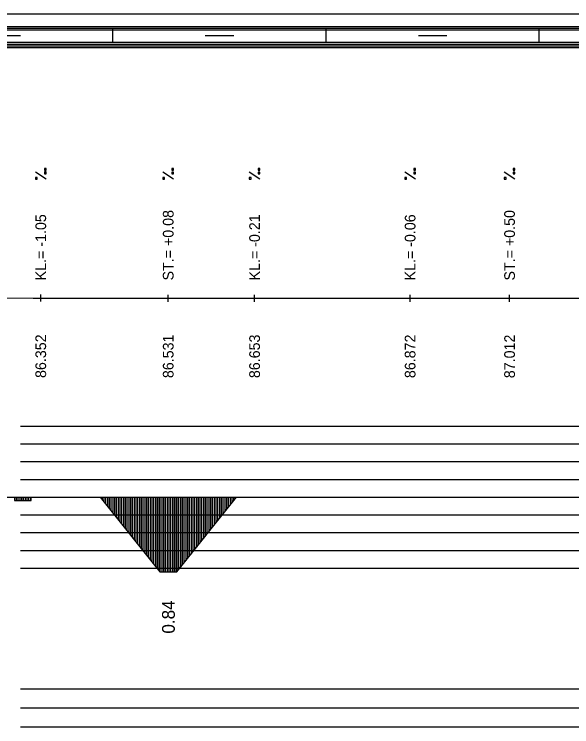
# Model space of a CAD drawing. Extents: x 2 to 10148, y 0 to 380.
# Drawn here: x 8931.1 to 9009.6, y 279.7 to 380 of the extents above; entities that cross this region are included whole.
import ezdxf

# ---------------------------------------------------------------- set-up
doc = ezdxf.new("R2010")
doc.units = 0
for name, color, linetype in [('NIVELETA_CARA', 7, 'Continuous'), ('NIVELETA_TEXT', 7, 'Continuous'), ('RAM', 7, 'Continuous'), ('ZRYCHL_CARA_C', 7, 'Continuous'), ('ZRYCHL_RASTR', 7, 'Continuous'), ('ZRYCHL_TEXT', 7, 'Continuous')]:
    doc.layers.add(name, color=color, linetype=linetype)

msp = doc.modelspace()

# ---------------------------------------------------------------- linework, layer by layer
at = {"layer": 'NIVELETA_CARA'}
for p, q in [((8891.25, 340.21), (8933.78, 340.03)), ((8934.84, 339.53), (8934.84, 340.53)), ((8952.78, 339.51), (8952.78, 340.51)), ((8964.94, 339.51), (8964.94, 340.51)), ((8986.84, 339.51), (8986.84, 340.51)), ((9000.84, 339.5), (9000.84, 340.5)), ((8933.78, 340.03), (8934.84, 340.03)), ((8934.84, 340.03), (8935.9, 340.03)), ((8935.9, 340.03), (8952.21, 340.01)), ((8952.21, 340.01), (8952.78, 340.01)), ((8952.78, 340.01), (8953.34, 340.01)), ((8953.34, 340.01), (8964.64, 340.01)), ((8964.64, 340.01), (8964.94, 340.01)), ((8964.94, 340.01), (8965.24, 340.01)), ((8965.24, 340.01), (8986.68, 340.01)), ((8986.68, 340.01), (8986.84, 340.01)), ((8986.84, 340.01), (8987, 340.01)), ((8987, 340.01), (9000.29, 340)), ((9000.29, 340), (9000.84, 340)), ((9000.84, 340), (9001.39, 340.01)), ((9001.39, 340.01), (9018.15, 340.01))]:
    msp.add_line(p, q, dxfattribs=at)
at = {"layer": 'NIVELETA_TEXT'}
for p, q in [((8935.59, 358.3), (8935.34, 358.3)), ((8935.34, 358.3), (8935.34, 358.05)), ((8935.59, 358.05), (8935.59, 358.3)), ((8953.52, 358.28), (8953.28, 358.28)), ((8953.28, 358.28), (8953.28, 358.03)), ((8953.52, 358.03), (8953.52, 358.28)), ((8965.69, 358.28), (8965.44, 358.28)), ((8965.44, 358.28), (8965.44, 358.04)), ((8965.69, 358.03), (8965.69, 358.28)), ((8987.59, 358.27), (8987.34, 358.27)), ((8987.34, 358.27), (8987.34, 358.03)), ((8987.59, 358.03), (8987.59, 358.27)), ((9001.59, 358.27), (9001.34, 358.27)), ((9001.34, 358.27), (9001.34, 358.03)), ((9001.59, 358.03), (9001.59, 358.27)), ((8935.59, 356.78), (8934.09, 357.77)), ((8935.34, 358.05), (8935.59, 358.05)), ((8935.34, 358.05), (8935.35, 358.05)), ((8935.59, 357.79), (8935.34, 357.79)), ((8935.34, 357.79), (8935.34, 357.54)), ((8935.34, 357.54), (8935.59, 357.54)), ((8935.34, 357.54), (8935.35, 357.54)), ((8935.59, 357.54), (8935.59, 357.79)), ((8953.52, 356.76), (8952.03, 357.75)), ((8953.28, 358.03), (8953.52, 358.03)), ((8953.28, 358.03), (8953.28, 358.03)), ((8953.52, 357.77), (8953.28, 357.77)), ((8953.28, 357.77), (8953.28, 357.52)), ((8953.28, 357.52), (8953.52, 357.52)), ((8953.28, 357.52), (8953.28, 357.52)), ((8953.52, 357.52), (8953.52, 357.77)), ((8965.69, 356.76), (8964.19, 357.75)), ((8965.44, 358.04), (8965.44, 358.03)), ((8965.44, 358.03), (8965.69, 358.03)), ((8965.69, 357.77), (8965.44, 357.77)), ((8965.44, 357.77), (8965.44, 357.52)), ((8965.44, 357.52), (8965.69, 357.52)), ((8965.44, 357.52), (8965.44, 357.52)), ((8965.69, 357.52), (8965.69, 357.77)), ((8987.59, 356.76), (8986.09, 357.75)), ((8987.34, 358.03), (8987.59, 358.03)), ((8987.34, 358.03), (8987.34, 358.03)), ((8987.59, 357.76), (8987.34, 357.76)), ((8987.34, 357.76), (8987.34, 357.52)), ((8987.34, 357.52), (8987.59, 357.52)), ((8987.34, 357.52), (8987.34, 357.52)), ((8987.59, 357.52), (8987.59, 357.76)), ((9001.59, 356.76), (9000.09, 357.75)), ((9001.34, 358.03), (9001.59, 358.03)), ((9001.34, 358.03), (9001.34, 358.03)), ((9001.59, 357.76), (9001.34, 357.76)), ((9001.34, 357.76), (9001.34, 357.52)), ((9001.34, 357.52), (9001.34, 357.51)), ((9001.34, 357.51), (9001.59, 357.51)), ((9001.59, 357.51), (9001.59, 357.76)), ((8934.34, 357.03), (8934.09, 357.03)), ((8934.09, 357.03), (8934.09, 356.79)), ((8934.09, 356.79), (8934.1, 356.78)), ((8934.09, 356.78), (8934.34, 356.78)), ((8934.34, 356.78), (8934.34, 357.03)), ((8952.28, 357.01), (8952.03, 357.01)), ((8952.03, 357.01), (8952.03, 356.77)), ((8952.03, 356.77), (8952.03, 356.76)), ((8952.03, 356.76), (8952.28, 356.76)), ((8952.28, 356.76), (8952.28, 357.01)), ((8964.44, 357.01), (8964.19, 357.01)), ((8964.19, 357.01), (8964.19, 356.77)), ((8964.19, 356.77), (8964.2, 356.76)), ((8964.19, 356.76), (8964.44, 356.76)), ((8964.44, 356.76), (8964.44, 357.01)), ((8986.34, 357.01), (8986.09, 357.01)), ((8986.09, 357.01), (8986.09, 356.76)), ((8986.09, 356.76), (8986.34, 356.76)), ((8986.09, 356.76), (8986.1, 356.76)), ((8986.34, 356.76), (8986.34, 357.01)), ((9000.34, 357), (9000.09, 357)), ((9000.09, 357), (9000.09, 356.76)), ((9000.09, 356.76), (9000.34, 356.76)), ((9000.09, 356.76), (9000.1, 356.76)), ((9000.34, 356.76), (9000.34, 357))]:
    msp.add_line(p, q, dxfattribs=at)
at = {"layer": 'RAM'}
for p, q in [((9138.15, 380), (8072.18, 380)), ((9138.15, 378.25), (8072.18, 378.25)), ((9138.15, 378), (8072.18, 378)), ((9138.15, 377.75), (8072.18, 377.75)), ((8945, 376), (8945, 378)), ((8975, 376), (8975, 378)), ((9005, 376), (9005, 378)), ((8928, 377), (8932, 377)), ((8958, 377), (8962, 377)), ((8988, 377), (8992, 377)), ((9138.15, 376), (8072.18, 376)), ((9138.15, 375.75), (8072.18, 375.75)), ((9138.15, 375.5), (8072.18, 375.5)), ((9138.15, 375.25), (8072.18, 375.25))]:
    msp.add_line(p, q, dxfattribs=at)
at = {"layer": 'ZRYCHL_CARA_C'}
for p, q in [((8072.18, 312), (9138.15, 312)), ((8931.13, 312), (8931.13, 311.52)), ((8931.13, 312), (8931.13, 311.52)), ((8931.13, 311.52), (8933.48, 311.52)), ((8931.38, 312), (8931.38, 311.52)), ((8931.63, 312), (8931.63, 311.52)), ((8931.88, 312), (8931.88, 311.52)), ((8932.13, 312), (8932.13, 311.52)), ((8932.38, 312), (8932.38, 311.52)), ((8932.63, 312), (8932.63, 311.52)), ((8932.88, 312), (8932.88, 311.52)), ((8933.13, 312), (8933.13, 311.52)), ((8933.38, 312), (8933.38, 311.52)), ((8933.48, 311.52), (8933.48, 312)), ((8943.22, 312), (8951.62, 301.48)), ((8943.47, 312), (8943.47, 311.69)), ((8943.72, 312), (8943.72, 311.37)), ((8943.97, 312), (8943.97, 311.06)), ((8944.22, 312), (8944.22, 310.75)), ((8944.47, 312), (8944.47, 310.43)), ((8944.72, 312), (8944.72, 310.12)), ((8944.97, 312), (8944.97, 309.81)), ((8945.22, 312), (8945.22, 309.5)), ((8945.47, 312), (8945.47, 309.18)), ((8945.72, 312), (8945.72, 308.87)), ((8945.97, 312), (8945.97, 308.56)), ((8946.22, 312), (8946.22, 308.24)), ((8946.47, 312), (8946.47, 307.93)), ((8946.72, 312), (8946.72, 307.62)), ((8946.97, 312), (8946.97, 307.3)), ((8947.22, 312), (8947.22, 306.99)), ((8947.47, 312), (8947.47, 306.68)), ((8947.72, 312), (8947.72, 306.36)), ((8947.97, 312), (8947.97, 306.05)), ((8948.22, 312), (8948.22, 305.74)), ((8948.47, 312), (8948.47, 305.42)), ((8948.72, 312), (8948.72, 305.11)), ((8948.97, 312), (8948.97, 304.8)), ((8949.22, 312), (8949.22, 304.49)), ((8949.47, 312), (8949.47, 304.17)), ((8949.72, 312), (8949.72, 303.86)), ((8949.97, 312), (8949.97, 303.55)), ((8950.22, 312), (8950.22, 303.23)), ((8950.47, 312), (8950.47, 302.92)), ((8950.72, 312), (8950.72, 302.61)), ((8950.97, 312), (8950.97, 302.29)), ((8951.22, 312), (8951.22, 301.98)), ((8951.47, 312), (8951.47, 301.67)), ((8951.62, 312), (8951.62, 301.48)), ((8951.87, 312), (8951.87, 301.48)), ((8952.12, 312), (8952.12, 301.48)), ((8952.37, 312), (8952.37, 301.48)), ((8952.62, 312), (8952.62, 301.48)), ((8952.87, 312), (8952.87, 301.48)), ((8953.12, 312), (8953.12, 301.48)), ((8953.37, 312), (8953.37, 301.48)), ((8953.62, 312), (8953.62, 301.48)), ((8953.87, 312), (8953.87, 301.48)), ((8953.99, 312), (8953.99, 301.48)), ((8953.99, 301.48), (8962.39, 312)), ((8954.24, 312), (8954.24, 301.79)), ((8954.49, 312), (8954.49, 302.11)), ((8954.74, 312), (8954.74, 302.42)), ((8954.99, 312), (8954.99, 302.73)), ((8955.24, 312), (8955.24, 303.04)), ((8955.49, 312), (8955.49, 303.36)), ((8955.74, 312), (8955.74, 303.67)), ((8955.99, 312), (8955.99, 303.98)), ((8956.24, 312), (8956.24, 304.3)), ((8956.49, 312), (8956.49, 304.61)), ((8956.74, 312), (8956.74, 304.92)), ((8956.99, 312), (8956.99, 305.24)), ((8957.24, 312), (8957.24, 305.55)), ((8957.49, 312), (8957.49, 305.86)), ((8957.74, 312), (8957.74, 306.18)), ((8957.99, 312), (8957.99, 306.49)), ((8958.24, 312), (8958.24, 306.8)), ((8958.49, 312), (8958.49, 307.12)), ((8958.74, 312), (8958.74, 307.43)), ((8958.99, 312), (8958.99, 307.74)), ((8959.24, 312), (8959.24, 308.05)), ((8959.49, 312), (8959.49, 308.37)), ((8959.74, 312), (8959.74, 308.68)), ((8959.99, 312), (8959.99, 308.99)), ((8960.24, 312), (8960.24, 309.31)), ((8960.49, 312), (8960.49, 309.62)), ((8960.74, 312), (8960.74, 309.93)), ((8960.99, 312), (8960.99, 310.25)), ((8961.24, 312), (8961.24, 310.56)), ((8961.49, 312), (8961.49, 310.87)), ((8961.74, 312), (8961.74, 311.19)), ((8961.99, 312), (8961.99, 311.5)), ((8962.24, 312), (8962.24, 311.81)), ((8951.62, 301.48), (8953.99, 301.48))]:
    msp.add_line(p, q, dxfattribs=at)
at = {"layer": 'ZRYCHL_RASTR'}
for p, q in [((8932, 322), (9128, 322)), ((8932, 319.5), (9128, 319.5)), ((8932, 317), (9128, 317)), ((8932, 314.5), (9128, 314.5)), ((8932, 309.5), (9128, 309.5)), ((8932, 307), (9128, 307)), ((8932, 304.5), (9128, 304.5)), ((8932, 302), (9128, 302)), ((8932, 285), (9128, 285)), ((8932, 282.33), (9128, 282.33)), ((8932, 279.67), (9128, 279.67))]:
    msp.add_line(p, q, dxfattribs=at)

# ---------------------------------------------------------------- texts
at = {"layer": 'NIVELETA_TEXT'}
for s, p in [('ST.= +0.08', (8953.53, 342.51)), ('ST.= +0.50', (9001.59, 342.5)), ('KL.= -1.05', (8935.59, 342.53)), ('KL.= -0.21', (8965.69, 342.51)), ('KL.= -0.06', (8987.59, 342.51)), ('86.352', (8935.59, 328.78)), ('86.531', (8953.53, 328.76)), ('86.653', (8965.69, 328.76)), ('86.872', (8987.59, 328.76)), ('87.012', (9001.59, 328.75))]:
    msp.add_text(s, height=1.5, rotation=90, dxfattribs=at).set_placement(p)
at = {"layer": 'ZRYCHL_TEXT'}
msp.add_text('0.84', height=1.8, rotation=90, dxfattribs=at).set_placement((8953.71, 292.78))

doc.saveas('drawing.dxf')
